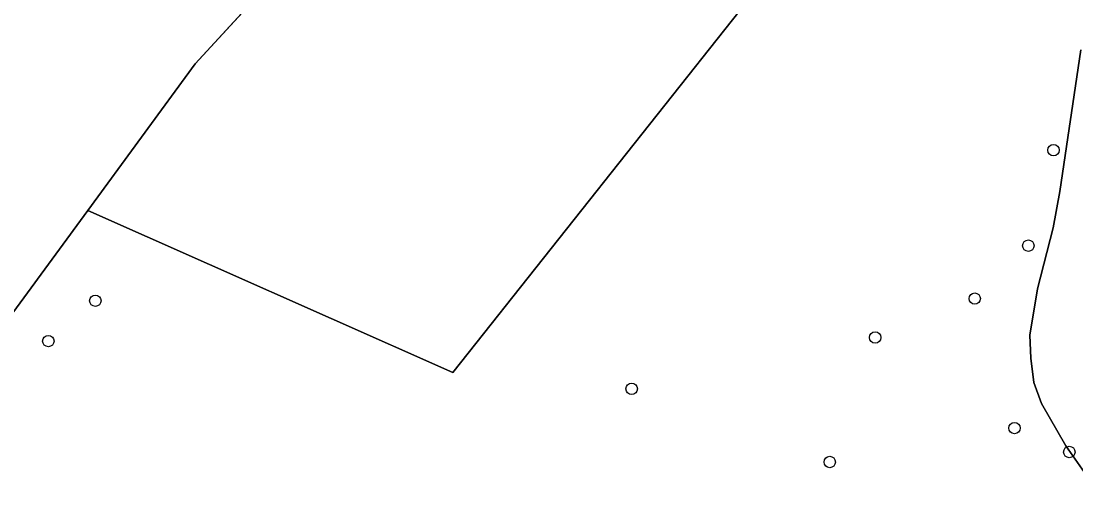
# Model space of a CAD drawing. Extents: x 160203 to 161530, y 379528 to 381797.
# Drawn here: x 160747.2 to 160837.8, y 381427 to 381468.8 of the extents above; entities that cross this region are included whole.
import ezdxf

# ---------------------------------------------------------------- set-up
doc = ezdxf.new("R2010")
doc.units = 0
for name, color, linetype in [('IMGEO_Boom', 7, 'Continuous'), ('IMGEO_Erf', 7, 'Continuous'), ('IMGEO_Grasland_overig', 7, 'Continuous'), ('IMGEO_Groenvoorziening', 7, 'Continuous'), ('IMGEO_Hek', 7, 'Continuous'), ('IMGEO_Waterloop', 7, 'Continuous')]:
    doc.layers.add(name, color=color, linetype=linetype)

msp = doc.modelspace()

# ---------------------------------------------------------------- linework, layer by layer
at = {"layer": 'IMGEO_Boom'}
for centre in [(160835.899, 381457.698), (160833.738, 381449.498), (160753.567, 381444.775), (160829.129, 381444.955), (160749.529, 381441.311), (160820.576, 381441.62), (160799.652, 381437.208), (160832.551, 381433.846), (160837.26, 381431.788), (160816.671, 381430.931)]:
    msp.add_circle(centre, 0.489, dxfattribs=at)
at = {"layer": 'IMGEO_Erf'}
msp.add_lwpolyline([(160811.474, 381472.566), (160806.02, 381478.729), (160794.451, 381491.803), (160790.399, 381495.985), (160780.387, 381484.943), (160773.64, 381477.601), (160774.619, 381476.542), (160772.081, 381474.197), (160771.295, 381475.048), (160762.157, 381465.105), (160752.912, 381452.517), (160784.283, 381438.626), (160809.639, 381470.557)], close=True, dxfattribs=at)
at = {"layer": 'IMGEO_Grasland_overig'}
msp.add_lwpolyline([(160771.295, 381475.048), (160770.133, 381476.306), (160772.671, 381478.651), (160773.64, 381477.601), (160780.387, 381484.943), (160766.151, 381500), (160748.707, 381518.45), (160746.432, 381516.56), (160744.798, 381514.962), (160742.205, 381511.73), (160737.375, 381502.282), (160736.521, 381500), (160731.292, 381490.584), (160725.891, 381480.012), (160720.72, 381467.716), (160718.192, 381462.315), (160715.497, 381458.554), (160713.012, 381455.088), (160707.046, 381448.18), (160706.745, 381447.742), (160738.204, 381432.492), (160752.912, 381452.517), (160762.157, 381465.105)], close=True, dxfattribs=at)
at = {"layer": 'IMGEO_Groenvoorziening'}
for points in [[(160839.451, 381471.923), (160829.705, 381476.805), (160817.52, 381478.04), (160813.749, 381475.058), (160811.474, 381472.566), (160809.639, 381470.557), (160784.283, 381438.626), (160752.912, 381452.517), (160738.204, 381432.492), (160706.745, 381447.742), (160702.681, 381441.843), (160698.9, 381435.142), (160695.732, 381428.129), (160693.204, 381420.862)], [(160838.765, 381429.758), (160836.951, 381432.327), (160834.877, 381435.96), (160834.215, 381437.745), (160833.94, 381439.832), (160833.867, 381441.81), (160834.528, 381445.803), (160835.861, 381451.019), (160836.448, 381454.142), (160838.262, 381466.308)]]:
    msp.add_lwpolyline(points, dxfattribs=at)
at = {"layer": 'IMGEO_Hek'}
for points in [[(160780.387, 381484.943), (160762.157, 381465.105)], [(160762.157, 381465.105), (160738.204, 381432.492), (160706.745, 381447.742)]]:
    msp.add_lwpolyline(points, dxfattribs=at)
at = {"layer": 'IMGEO_Waterloop'}
msp.add_lwpolyline([(160838.262, 381466.308), (160836.448, 381454.142), (160835.861, 381451.019), (160834.528, 381445.803), (160833.867, 381441.81), (160833.94, 381439.832), (160834.215, 381437.745), (160834.877, 381435.96), (160836.951, 381432.327), (160838.765, 381429.758)], dxfattribs=at)

doc.saveas('drawing.dxf')
